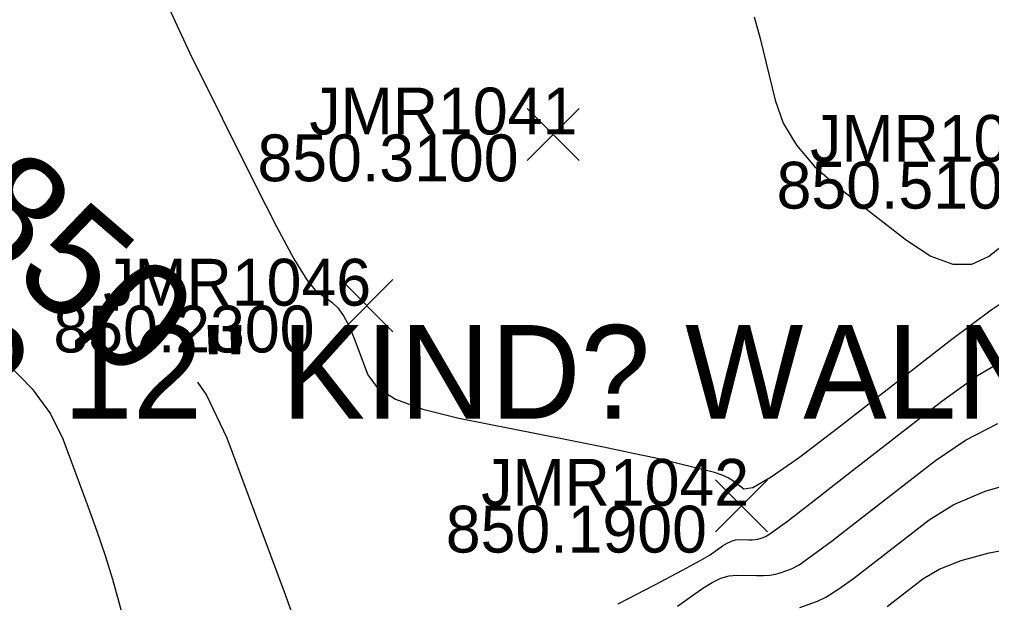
# Model space of a CAD drawing. Extents: x 1654928 to 1810050, y 486881 to 626330.
# Drawn here: x 1801355.05 to 1801379.97, y 489806.17 to 489821.12 of the extents above; entities that cross this region are included whole.
import ezdxf

# ---------------------------------------------------------------- set-up
doc = ezdxf.new("R2010")
doc.units = 0
for name, color, linetype in [('DT_X_Contour_Major', 7, 'Continuous'), ('DT_X_Contour_Minor', 7, 'Continuous'), ('SV_X_Random_Point', 7, 'Continuous'), ('SV_X_Text_Elevation', 7, 'Continuous'), ('SV_X_Text_Name', 7, 'Continuous'), ('VG_X_Text', 7, 'Continuous')]:
    doc.layers.add(name, color=color, linetype=linetype)

msp = doc.modelspace()

# ---------------------------------------------------------------- linework, layer by layer
at = {"layer": 'DT_X_Contour_Major'}
for points in [[(1801370.403, 489806.138), (1801371.345, 489806.626), (1801372.053, 489806.999), (1801372.525, 489807.257), (1801372.762, 489807.399), (1801373.079, 489807.624), (1801373.195, 489807.697), (1801373.304, 489807.749), (1801373.407, 489807.779), (1801373.503, 489807.788), (1801373.75, 489807.782), (1801373.838, 489807.782), (1801373.916, 489807.788), (1801373.984, 489807.799), (1801374.043, 489807.815), (1801374.188, 489807.866), (1801374.353, 489807.975), (1801374.741, 489808.262), (1801375.35, 489808.728), (1801376.182, 489809.374), (1801378.698, 489811.332), (1801379.61, 489811.989), (1801380.462, 489812.49)], [(1801359.623, 489811.824), (1801359.852, 489811.492), (1801360.371, 489810.393), (1801361.489, 489807.388), (1801361.862, 489806.377), (1801362.145, 489805.595)]]:
    msp.add_lwpolyline(points, dxfattribs=at)
at = {"layer": 'DT_X_Contour_Minor'}
for points in [[(1801358.884, 489821.415), (1801359.42, 489820.255), (1801361.078, 489816.918), (1801361.642, 489815.809), (1801362.09, 489814.983), (1801362.422, 489814.441), (1801362.638, 489814.182), (1801363.061, 489813.869), (1801363.216, 489813.723), (1801363.364, 489813.52), (1801363.504, 489813.258), (1801363.637, 489812.94), (1801363.982, 489812.012), (1801364.225, 489811.682), (1801364.695, 489811.387), (1801365.392, 489811.128), (1801366.316, 489810.903), (1801369.084, 489810.351), (1801370.029, 489810.16), (1801370.79, 489810.003), (1801371.367, 489809.88), (1801371.759, 489809.79), (1801372.558, 489809.594), (1801372.833, 489809.52), (1801373.058, 489809.445), (1801373.233, 489809.369), (1801373.358, 489809.292), (1801373.625, 489809.085), (1801373.85, 489809.124), (1801374.324, 489809.396), (1801375.048, 489809.902), (1801376.022, 489810.64), (1801378.951, 489812.921), (1801379.965, 489813.678), (1801380.811, 489814.238)], [(1801373.884, 489821.188), (1801374.038, 489820.634), (1801374.423, 489819.046), (1801374.632, 489818.461), (1801374.97, 489817.896), (1801375.437, 489817.353), (1801376.032, 489816.83), (1801377.793, 489815.464), (1801378.419, 489815.054), (1801378.978, 489814.847), (1801379.469, 489814.845), (1801379.892, 489815.046), (1801380.932, 489815.856)], [(1801354.768, 489812.28), (1801355.385, 489811.648), (1801355.852, 489811.009), (1801356.168, 489810.365), (1801356.81, 489808.639), (1801357.041, 489808), (1801357.25, 489807.377), (1801357.438, 489806.771), (1801357.605, 489806.182), (1801358.023, 489804.634)], [(1801371.92, 489806.077), (1801372.573, 489806.539), (1801372.81, 489806.69), (1801373.035, 489806.797), (1801373.245, 489806.859), (1801373.442, 489806.876), (1801373.949, 489806.863), (1801374.129, 489806.864), (1801374.29, 489806.875), (1801374.431, 489806.898), (1801374.552, 489806.932), (1801374.848, 489807.037), (1801375.038, 489807.143), (1801375.386, 489807.385), (1801375.892, 489807.761), (1801376.555, 489808.272), (1801378.535, 489809.814), (1801379.307, 489810.339), (1801380.136, 489810.759)], [(1801375.06, 489806.049), (1801375.508, 489806.207), (1801375.723, 489806.312), (1801376.032, 489806.507), (1801376.433, 489806.793), (1801376.928, 489807.17), (1801378.373, 489808.295), (1801379.004, 489808.689), (1801379.81, 489809.028), (1801380.794, 489809.312)], [(1801377.301, 489806.068), (1801378.211, 489806.777), (1801378.628, 489807.028), (1801379.194, 489807.251), (1801379.912, 489807.445), (1801380.779, 489807.611)]]:
    msp.add_lwpolyline(points, dxfattribs=at)
at = {"layer": 'SV_X_Random_Point'}
for p, q in [((1801368.066, 489817.502), (1801369.399, 489818.837)), ((1801368.066, 489818.837), (1801369.399, 489817.502)), ((1801363.289, 489813.115), (1801364.622, 489814.45)), ((1801363.289, 489814.45), (1801364.622, 489813.115)), ((1801372.894, 489807.987), (1801374.227, 489809.322)), ((1801372.894, 489809.322), (1801374.227, 489807.987))]:
    msp.add_line(p, q, dxfattribs=at)

# ---------------------------------------------------------------- texts
at = {"layer": 'DT_X_Contour_Major'}
msp.add_text('850', height=2.8, rotation=319.3284, dxfattribs=at).set_placement((1801353.244, 489815.86))
at = {"layer": 'SV_X_Text_Elevation'}
for s, p in [('850.3100', (1801361.155, 489816.97)), ('850.5100', (1801374.463, 489816.27)), ('850.2300', (1801355.925, 489812.583)), ('850.1900', (1801365.984, 489807.454))]:
    msp.add_text(s, height=1.2, dxfattribs=at).set_placement(p)
at = {"layer": 'SV_X_Text_Name'}
for s, p in [('JMR1041', (1801362.487, 489818.17)), ('JMR1039', (1801375.323, 489817.47)), ('JMR1046', (1801357.201, 489813.783)), ('JMR1042', (1801366.891, 489808.654))]:
    msp.add_text(s, height=1.2, dxfattribs=at).set_placement(p)
at = {"layer": 'VG_X_Text'}
msp.add_text('SIZE? 12" KIND? WALNUT', height=2.4, dxfattribs=at).set_placement((1801346.363, 489810.886))

doc.saveas('drawing.dxf')
